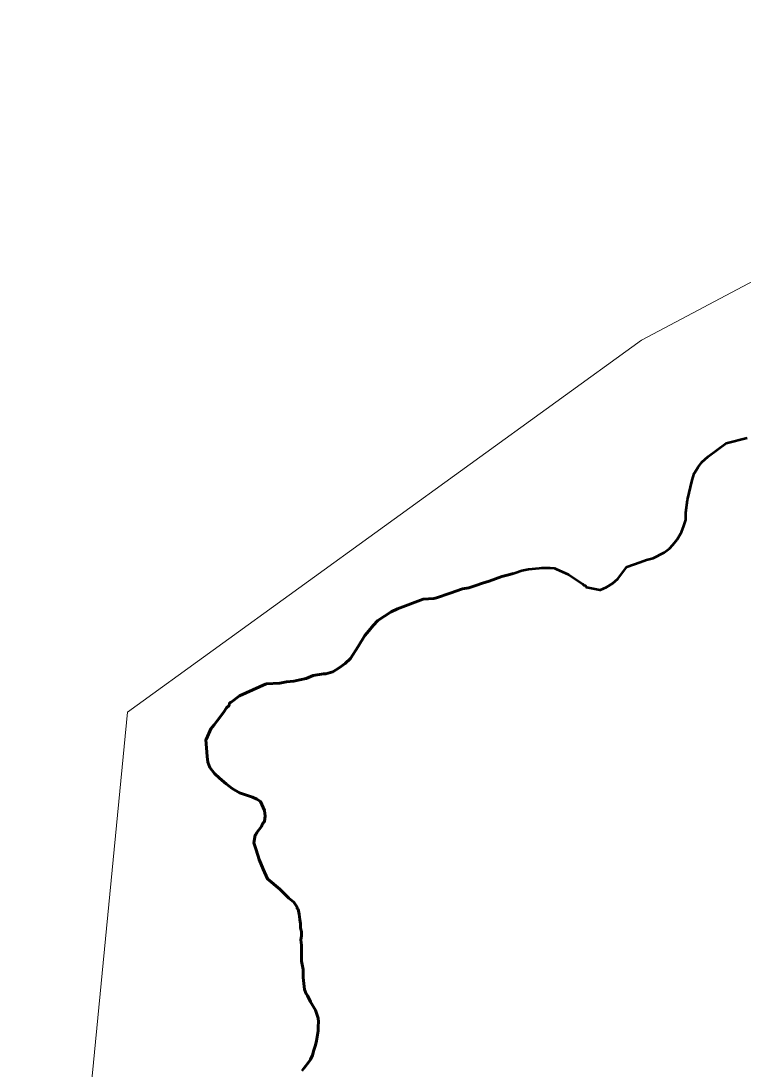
# Model space of a CAD drawing. Extents: x 553962 to 842807, y 8883888 to 9032388.
# Drawn here: x 804724 to 805290, y 9022731 to 9023555 of the extents above; entities that cross this region are included whole.
import ezdxf

# ---------------------------------------------------------------- set-up
doc = ezdxf.new("R2010")
doc.units = 0
doc.header["$LTSCALE"] = 200
doc.linetypes.add('LONG_DASH_SHORT_DASH', pattern=[9.9, 6, -1.2, 1.5, -1.2])
for name, color, linetype, lineweight in [('24', 7, 'Continuous', 25), ('27', 7, 'Continuous', 13), ('35', 7, 'Continuous', 13), ('7', 7, 'Continuous', 90), ('8', 7, 'Continuous', 13)]:
    doc.layers.add(name, color=color, linetype=linetype, lineweight=lineweight)

msp = doc.modelspace()

# ---------------------------------------------------------------- linework, layer by layer
at = {"layer": '24', "lineweight": 53}
for points in [[(804916.1, 9023034.1), (804926.8, 9023034.6), (804932.1, 9023035.8), (804937.8, 9023036.3), (804942.4, 9023037.2), (804947.4, 9023038.4), (804952.9, 9023040.7), (804961.2, 9023041.9), (804963, 9023042), (804968.3, 9023043.7), (804973.3, 9023046.8), (804978, 9023050), (804982.2, 9023054.1), (804988.3, 9023063.5), (804993.5, 9023072.2), (804996.7, 9023075.8), (805000, 9023079.9), (805003.8, 9023083.8), (805014.1, 9023090.7), (805019.2, 9023093), (805039.4, 9023100.6), (805047.7, 9023101.3), (805049.8, 9023101.6), (805060.4, 9023105.5), (805070.3, 9023108.7), (805075.2, 9023109.6), (805080.7, 9023111.3), (805085.9, 9023113.2), (805091.2, 9023114.7), (805101.2, 9023118.4), (805107.3, 9023120), (805111.6, 9023121.4), (805116.8, 9023123.3), (805121.9, 9023124.3), (805130.5, 9023125), (805132.4, 9023125.2), (805139.1, 9023125.3), (805142.3, 9023125), (805143.4, 9023124.6), (805153.3, 9023120.1), (805164.5, 9023112.7), (805165.5, 9023111.7), (805166.7, 9023111.5), (805167.1, 9023110.5), (805167.5, 9023110.2), (805177.9, 9023107.9), (805178.6, 9023108), (805183.2, 9023110.1), (805188, 9023113), (805192.1, 9023116.7), (805199.3, 9023126.1), (805204.3, 9023128), (805209.6, 9023129.7), (805214.6, 9023131.6), (805219.9, 9023133), (805228.6, 9023137.3), (805232.6, 9023140.6), (805235.3, 9023143.3), (805238.8, 9023147.6), (805242.1, 9023153.3), (805243.9, 9023158.3), (805245.4, 9023163.1), (805245.6, 9023168.8), (805246.8, 9023178.8), (805250.6, 9023194.3), (805252.1, 9023199.4), (805255.1, 9023204.3), (805258.1, 9023208.4), (805263.1, 9023212.8), (805277.1, 9023223.2), (805293.7, 9023227.4)], [(804908.1, 9022903.7), (804906.4, 9022909.2), (804907.4, 9022915.2), (804908.2, 9022916.1), (804908.7, 9022917.3), (804912.4, 9022922.1), (804913.2, 9022924.2), (804914.5, 9022925.6), (804914.8, 9022926.3), (804915.3, 9022930.3), (804914.7, 9022934.6), (804911.5, 9022941.6), (804908.7, 9022943.6), (804905.3, 9022945), (804895.2, 9022948.6), (804889.5, 9022952), (804884.6, 9022955.6), (804879.5, 9022960), (804875.5, 9022963.6), (804871.8, 9022968.5), (804870.4, 9022972.5), (804869.8, 9022977.1), (804868.8, 9022990.3), (804869.3, 9022990.9), (804872.7, 9022998.8), (804875.2, 9023001.9), (804877.5, 9023005.2), (804882.5, 9023011.5), (804885, 9023015.3), (804886.9, 9023017), (804887.4, 9023019.1), (804888.7, 9023019.7), (804895.1, 9023024.6), (804916.1, 9023034.1)], [(804913.8, 9022888.5), (804910.5, 9022896.2), (804908.1, 9022903.7)], [(804944.4, 9022730), (804945.5, 9022731.7), (804949.8, 9022737.3), (804950.9, 9022739.1), (804952.4, 9022742.5), (804953.4, 9022746.4), (804954.7, 9022750.3), (804955.5, 9022753.7), (804956.8, 9022761.6), (804956.9, 9022764.9), (804957.1, 9022768.5), (804956.8, 9022771.5), (804954.8, 9022777.8), (804951, 9022784.2), (804948.5, 9022789.2), (804947.4, 9022790.6), (804946.1, 9022794), (804945.1, 9022803.5), (804945.1, 9022809.8), (804943.8, 9022816.3), (804943.7, 9022828.8), (804943.4, 9022832.9), (804943.7, 9022836.1), (804943.7, 9022839.2), (804943.1, 9022842.5), (804943, 9022845.7), (804942.4, 9022849), (804942, 9022853.1), (804941.1, 9022857.1), (804940.5, 9022857.4), (804940.3, 9022858.6), (804937.7, 9022862.5), (804933.8, 9022865.7), (804926.9, 9022872.7), (804917.2, 9022880.9), (804913.8, 9022888.5)]]:
    msp.add_lwpolyline(points, dxfattribs=at)
at = {"layer": '27'}
for points in [[(805293.7, 9023227.4), (805277.1, 9023223.2), (805263.1, 9023212.8), (805258.1, 9023208.4), (805255.1, 9023204.3), (805252.1, 9023199.4), (805250.6, 9023194.3), (805246.8, 9023178.8), (805245.6, 9023168.8), (805245.4, 9023163.1), (805243.9, 9023158.3), (805242.1, 9023153.3), (805238.8, 9023147.6), (805235.3, 9023143.3), (805232.6, 9023140.6), (805228.6, 9023137.3), (805219.9, 9023133), (805214.6, 9023131.6), (805209.6, 9023129.7), (805204.3, 9023128), (805199.3, 9023126.1), (805192.1, 9023116.7), (805188, 9023113), (805183.2, 9023110.1), (805178.6, 9023108), (805177.9, 9023107.9), (805167.5, 9023110.2), (805167.1, 9023110.5), (805166.7, 9023111.5), (805165.5, 9023111.7), (805164.5, 9023112.7), (805153.3, 9023120.1), (805143.4, 9023124.6), (805142.3, 9023125), (805139.1, 9023125.3), (805132.4, 9023125.2), (805130.5, 9023125), (805121.9, 9023124.3), (805116.8, 9023123.3), (805111.6, 9023121.4), (805107.3, 9023120), (805101.2, 9023118.4), (805091.2, 9023114.7), (805085.9, 9023113.2), (805080.7, 9023111.3), (805075.2, 9023109.6), (805070.3, 9023108.7), (805060.4, 9023105.5), (805049.8, 9023101.6), (805047.7, 9023101.3), (805039.4, 9023100.6), (805019.2, 9023093), (805014.1, 9023090.7), (805003.8, 9023083.8), (805000, 9023079.9), (804996.7, 9023075.8), (804993.5, 9023072.2), (804988.3, 9023063.5), (804982.2, 9023054.1), (804978, 9023050), (804973.3, 9023046.8), (804968.3, 9023043.7), (804963, 9023042), (804961.2, 9023041.9), (804952.9, 9023040.7), (804947.4, 9023038.4), (804942.4, 9023037.2), (804937.8, 9023036.3), (804932.1, 9023035.8), (804926.8, 9023034.6), (804916.1, 9023034.1)], [(804916.1, 9023034.1), (804895.1, 9023024.6), (804888.7, 9023019.7), (804887.4, 9023019.1), (804886.9, 9023017), (804885, 9023015.3), (804882.5, 9023011.5), (804877.5, 9023005.2), (804875.2, 9023001.9), (804872.7, 9022998.8), (804869.3, 9022990.9), (804868.8, 9022990.3), (804869.8, 9022977.1), (804870.4, 9022972.5), (804871.8, 9022968.5), (804875.5, 9022963.6), (804879.5, 9022960), (804884.6, 9022955.6), (804889.5, 9022952), (804895.2, 9022948.6), (804905.3, 9022945), (804908.7, 9022943.6), (804911.5, 9022941.6), (804914.7, 9022934.6), (804915.3, 9022930.3), (804914.8, 9022926.3), (804914.5, 9022925.6), (804913.2, 9022924.2), (804912.4, 9022922.1), (804908.7, 9022917.3), (804908.2, 9022916.1), (804907.4, 9022915.2), (804906.4, 9022909.2), (804908.1, 9022903.7)], [(804908.1, 9022903.7), (804910.5, 9022896.2), (804913.8, 9022888.5)], [(804913.8, 9022888.5), (804917.2, 9022880.9), (804926.9, 9022872.7), (804933.8, 9022865.7), (804937.7, 9022862.5), (804940.3, 9022858.6), (804940.5, 9022857.4), (804941.1, 9022857.1), (804942, 9022853.1), (804942.4, 9022849), (804943, 9022845.7), (804943.1, 9022842.5), (804943.7, 9022839.2), (804943.7, 9022836.1), (804943.4, 9022832.9), (804943.7, 9022828.8), (804943.8, 9022816.3), (804945.1, 9022809.8), (804945.1, 9022803.5), (804946.1, 9022794), (804947.4, 9022790.6), (804948.5, 9022789.2), (804951, 9022784.2), (804954.8, 9022777.8), (804956.8, 9022771.5), (804957.1, 9022768.5), (804956.9, 9022764.9), (804956.8, 9022761.6), (804955.5, 9022753.7), (804954.7, 9022750.3), (804953.4, 9022746.4), (804952.4, 9022742.5), (804950.9, 9022739.1), (804949.8, 9022737.3), (804945.5, 9022731.7), (804944.4, 9022730)]]:
    msp.add_lwpolyline(points, dxfattribs=at)
at = {"layer": '35'}
for points in [[(805293.7, 9023227.4), (805277.1, 9023223.2), (805263.1, 9023212.8), (805258.1, 9023208.4), (805255.1, 9023204.3), (805252.1, 9023199.4), (805250.6, 9023194.3), (805246.8, 9023178.8), (805245.6, 9023168.8), (805245.4, 9023163.1), (805243.9, 9023158.3), (805242.1, 9023153.3), (805238.8, 9023147.6), (805235.3, 9023143.3), (805232.6, 9023140.6), (805228.6, 9023137.3), (805219.9, 9023133), (805214.6, 9023131.6), (805209.6, 9023129.7), (805204.3, 9023128), (805199.3, 9023126.1), (805192.1, 9023116.7), (805188, 9023113), (805183.2, 9023110.1), (805178.6, 9023108), (805177.9, 9023107.9), (805167.5, 9023110.2), (805167.1, 9023110.5), (805166.7, 9023111.5), (805165.5, 9023111.7), (805164.5, 9023112.7), (805153.3, 9023120.1), (805143.4, 9023124.6), (805142.3, 9023125), (805139.1, 9023125.3), (805132.4, 9023125.2), (805130.5, 9023125), (805121.9, 9023124.3), (805116.8, 9023123.3), (805111.6, 9023121.4), (805107.3, 9023120), (805101.2, 9023118.4), (805091.2, 9023114.7), (805085.9, 9023113.2), (805080.7, 9023111.3), (805075.2, 9023109.6), (805070.3, 9023108.7), (805060.4, 9023105.5), (805049.8, 9023101.6), (805047.7, 9023101.3), (805039.4, 9023100.6), (805019.2, 9023093), (805014.1, 9023090.7), (805003.8, 9023083.8), (805000, 9023079.9), (804996.7, 9023075.8), (804993.5, 9023072.2), (804988.3, 9023063.5), (804982.2, 9023054.1), (804978, 9023050), (804973.3, 9023046.8), (804968.3, 9023043.7), (804963, 9023042), (804961.2, 9023041.9), (804952.9, 9023040.7), (804947.4, 9023038.4), (804942.4, 9023037.2), (804937.8, 9023036.3), (804932.1, 9023035.8), (804926.8, 9023034.6), (804916.1, 9023034.1)], [(804916.1, 9023034.1), (804895.1, 9023024.6), (804888.7, 9023019.7), (804887.4, 9023019.1), (804886.9, 9023017), (804885, 9023015.3), (804882.5, 9023011.5), (804877.5, 9023005.2), (804875.2, 9023001.9), (804872.7, 9022998.8), (804869.3, 9022990.9), (804868.8, 9022990.3), (804869.8, 9022977.1), (804870.4, 9022972.5), (804871.8, 9022968.5), (804875.5, 9022963.6), (804879.5, 9022960), (804884.6, 9022955.6), (804889.5, 9022952), (804895.2, 9022948.6), (804905.3, 9022945), (804908.7, 9022943.6), (804911.5, 9022941.6), (804914.7, 9022934.6), (804915.3, 9022930.3), (804914.8, 9022926.3), (804914.5, 9022925.6), (804913.2, 9022924.2), (804912.4, 9022922.1), (804908.7, 9022917.3), (804908.2, 9022916.1), (804907.4, 9022915.2), (804906.4, 9022909.2), (804908.1, 9022903.7)], [(804908.1, 9022903.7), (804910.5, 9022896.2), (804913.8, 9022888.5)], [(804913.8, 9022888.5), (804917.2, 9022880.9), (804926.9, 9022872.7), (804933.8, 9022865.7), (804937.7, 9022862.5), (804940.3, 9022858.6), (804940.5, 9022857.4), (804941.1, 9022857.1), (804942, 9022853.1), (804942.4, 9022849), (804943, 9022845.7), (804943.1, 9022842.5), (804943.7, 9022839.2), (804943.7, 9022836.1), (804943.4, 9022832.9), (804943.7, 9022828.8), (804943.8, 9022816.3), (804945.1, 9022809.8), (804945.1, 9022803.5), (804946.1, 9022794), (804947.4, 9022790.6), (804948.5, 9022789.2), (804951, 9022784.2), (804954.8, 9022777.8), (804956.8, 9022771.5), (804957.1, 9022768.5), (804956.9, 9022764.9), (804956.8, 9022761.6), (804955.5, 9022753.7), (804954.7, 9022750.3), (804953.4, 9022746.4), (804952.4, 9022742.5), (804950.9, 9022739.1), (804949.8, 9022737.3), (804945.5, 9022731.7), (804944.4, 9022730)]]:
    msp.add_lwpolyline(points, dxfattribs=at)
at = {"layer": '7', "linetype": 'LONG_DASH_SHORT_DASH', "lineweight": 60}
for points in [[(804916.1, 9023034.1), (804926.8, 9023034.6), (804932.1, 9023035.8), (804937.8, 9023036.3), (804942.4, 9023037.2), (804947.4, 9023038.4), (804952.9, 9023040.7), (804961.2, 9023041.9), (804963, 9023042), (804968.3, 9023043.7), (804973.3, 9023046.8), (804978, 9023050), (804982.2, 9023054.1), (804988.3, 9023063.5), (804993.5, 9023072.2), (804996.7, 9023075.8), (805000, 9023079.9), (805003.8, 9023083.8), (805014.1, 9023090.7), (805019.2, 9023093), (805039.4, 9023100.6), (805047.7, 9023101.3), (805049.8, 9023101.6), (805060.4, 9023105.5), (805070.3, 9023108.7), (805075.2, 9023109.6), (805080.7, 9023111.3), (805085.9, 9023113.2), (805091.2, 9023114.7), (805101.2, 9023118.4), (805107.3, 9023120), (805110, 9023120.9)], [(804908.1, 9022903.7), (804906.4, 9022909.2), (804907.4, 9022915.2), (804908.2, 9022916.1), (804908.7, 9022917.3), (804912.4, 9022922.1), (804913.2, 9022924.2), (804914.5, 9022925.6), (804914.8, 9022926.3), (804915.3, 9022930.3), (804914.7, 9022934.6), (804911.5, 9022941.6), (804908.7, 9022943.6), (804905.3, 9022945), (804895.2, 9022948.6), (804889.5, 9022952), (804884.6, 9022955.6), (804879.5, 9022960), (804875.5, 9022963.6), (804871.8, 9022968.5), (804870.4, 9022972.5), (804869.8, 9022977.1), (804868.8, 9022990.3), (804869.3, 9022990.9), (804872.7, 9022998.8), (804875.2, 9023001.9), (804877.5, 9023005.2), (804882.5, 9023011.5), (804885, 9023015.3), (804886.9, 9023017), (804887.4, 9023019.1), (804888.7, 9023019.7), (804895.1, 9023024.6), (804916.1, 9023034.1)], [(804913.8, 9022888.5), (804910.5, 9022896.2), (804908.1, 9022903.7)], [(804945.5, 9022731.7), (804949.8, 9022737.3), (804950.9, 9022739.1), (804952.4, 9022742.5), (804953.4, 9022746.4), (804954.7, 9022750.3), (804955.5, 9022753.7), (804956.8, 9022761.6), (804956.9, 9022764.9), (804957.1, 9022768.5), (804956.8, 9022771.5), (804954.8, 9022777.8), (804951, 9022784.2), (804948.5, 9022789.2), (804947.4, 9022790.6), (804946.1, 9022794), (804945.1, 9022803.5), (804945.1, 9022809.8), (804943.8, 9022816.3), (804943.7, 9022828.8), (804943.4, 9022832.9), (804943.7, 9022836.1), (804943.7, 9022839.2), (804943.1, 9022842.5), (804943, 9022845.7), (804942.4, 9022849), (804942, 9022853.1), (804941.1, 9022857.1), (804940.5, 9022857.4), (804940.3, 9022858.6), (804937.7, 9022862.5), (804933.8, 9022865.7), (804926.9, 9022872.7), (804917.2, 9022880.9), (804913.8, 9022888.5)]]:
    msp.add_lwpolyline(points, dxfattribs=at)
at = {"layer": '8'}
msp.add_lwpolyline([(804723.6, 9022148.4), (804807.1, 9023011.8), (805210.8, 9023304.3), (805684.1, 9023555), (806344.2, 9022695.6), (806740, 9021665.8), (807994.8, 9022273.7), (808440.2, 9022162.3)], dxfattribs=at)

doc.saveas('drawing.dxf')
